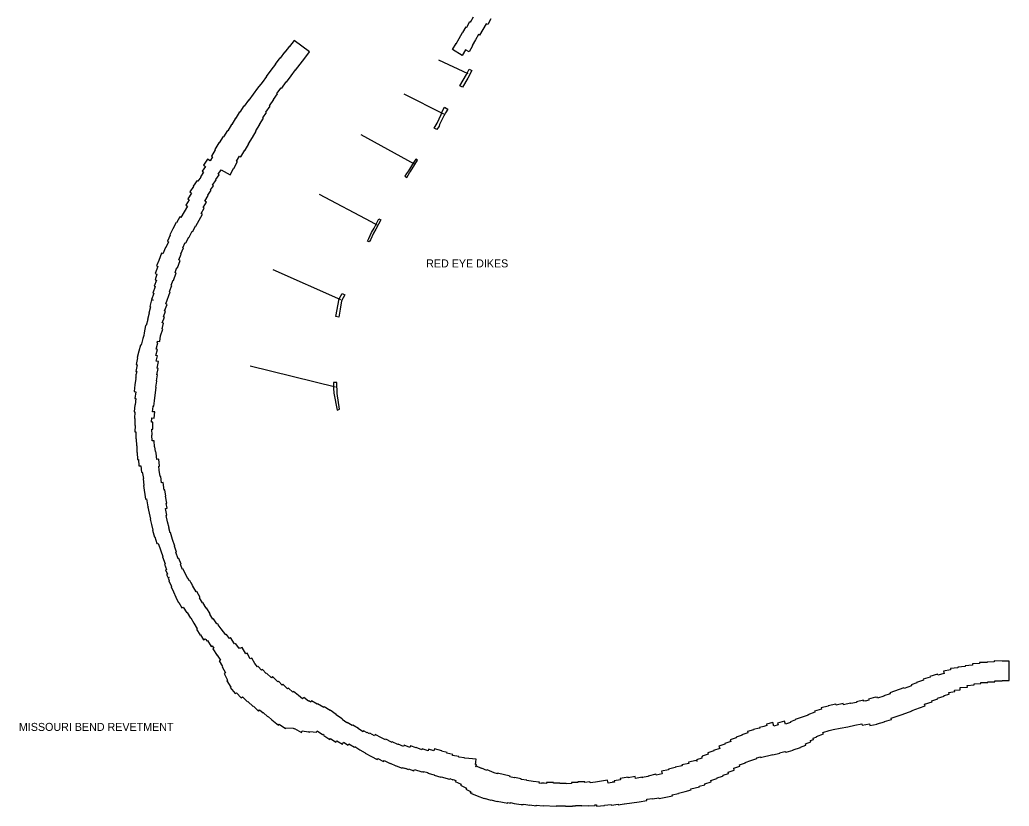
# Model space of a CAD drawing. Extents: x 2650582 to 3923188, y 277893 to 989177.
# Drawn here: x 3305554 to 3325327, y 667488 to 683201 of the extents above; entities that cross this region are included whole.
import ezdxf

# ---------------------------------------------------------------- set-up
doc = ezdxf.new("R2010")
doc.units = 0
doc.layers.add('Level 3', color=7, linetype='Continuous')

msp = doc.modelspace()

# ---------------------------------------------------------------- linework, layer by layer
at = {"layer": 'Level 3'}
for p, q in [((3313920, 682404), (3314511, 682129)), ((3313227, 681722), (3314020, 681320)), ((3312369, 680912), (3313434, 680321)), ((3310613, 678214), (3311964, 677614)), ((3310158, 676290), (3311861, 675868))]:
    msp.add_line(p, q, dxfattribs=at)
for points in [[(3314202, 682605), (3314274, 682725), (3314278, 682722), (3314338, 682826), (3314334, 682828), (3314404, 682949), (3314410, 682946), (3314472, 683058), (3314485, 683051), (3314548, 683165), (3314564, 683156), (3314622, 683261)], [(3314970, 683221), (3314905, 683104), (3314873, 683122), (3314810, 683008), (3314807, 683010), (3314744, 682896), (3314719, 682910), (3314659, 682802), (3314659, 682802), (3314594, 682689), (3314603, 682684), (3314533, 682563), (3314461, 682604), (3314393, 682490), (3314202, 682605)], [(3311346, 682558), (3311037, 682790), (3310947, 682670), (3310942, 682673), (3310851, 682553), (3310846, 682557), (3310756, 682436), (3310753, 682438), (3310660, 682314), (3310662, 682313), (3310573, 682195), (3310573, 682196), (3310478, 682068), (3310482, 682065), (3310397, 681951), (3310307, 681832), (3310305, 681834), (3310221, 681714), (3310218, 681715), (3310132, 681594), (3310126, 681598), (3310040, 681475), (3310031, 681480), (3309954, 681355), (3309948, 681359), (3309869, 681233), (3309867, 681234), (3309789, 681108), (3309787, 681110), (3309709, 680984), (3309705, 680987), (3309627, 680862), (3309615, 680869), (3309536, 680741), (3309530, 680744), (3309454, 680607), (3309458, 680605), (3309386, 680476), (3309405, 680465), (3309359, 680380)], [(3309576, 680202), (3309755, 680104), (3309826, 680232), (3309831, 680229), (3309908, 680367), (3309886, 680378), (3309943, 680479), (3309972, 680462), (3310054, 680597), (3310056, 680596), (3310133, 680720), (3310125, 680725), (3310203, 680851), (3310203, 680851), (3310281, 680977), (3310271, 680983), (3310349, 681110), (3310346, 681112), (3310423, 681237), (3310410, 681245), (3310482, 681347), (3310472, 681355), (3310557, 681475), (3310544, 681485), (3310628, 681606), (3310624, 681609), (3310707, 681719), (3310693, 681729), (3310779, 681843), (3310788, 681837), (3310879, 681959), (3310882, 681956), (3310976, 682081), (3310974, 682083), (3311061, 682199), (3311067, 682195), (3311157, 682316), (3311160, 682314), (3311251, 682434), (3311252, 682434), (3311346, 682558)], [(3314401, 681853), (3314348, 681883), (3314483, 682110), (3314536, 682216)], [(3314536, 682216), (3314588, 682187), (3314505, 682036), (3314401, 681853)], [(3313837, 681035), (3313893, 681139), (3313973, 681308), (3313988, 681353), (3314041, 681454), (3314108, 681413)], [(3314108, 681413), (3314062, 681343), (3314031, 681282), (3313945, 681112), (3313933, 681079), (3313888, 681010), (3313837, 681035)], [(3309359, 680380), (3309303, 680417), (3309223, 680297), (3309263, 680270), (3309199, 680175), (3309224, 680159), (3309162, 680064), (3309170, 680058), (3309112, 679976), (3309096, 679987), (3309021, 679874), (3309024, 679871), (3308953, 679761), (3308985, 679740), (3308913, 679624), (3308941, 679606), (3308875, 679498), (3308905, 679480), (3308775, 679254), (3308750, 679266), (3308688, 679145), (3308678, 679150), (3308614, 679023), (3308615, 679023), (3308555, 678903), (3308562, 678899), (3308503, 678776), (3308523, 678766), (3308470, 678649), (3308463, 678652), (3308410, 678527), (3308388, 678535), (3308332, 678390), (3308330, 678391), (3308288, 678282), (3308311, 678273), (3308259, 678129), (3308295, 678116), (3308257, 678007), (3308283, 677997), (3308238, 677877), (3308260, 677869), (3308212, 677741), (3308232, 677734), (3308187, 677613), (3308220, 677600), (3308219, 677598), (3308188, 677606), (3308152, 677470), (3308167, 677466), (3308134, 677341), (3308141, 677339), (3308108, 677213), (3308111, 677213), (3308079, 677093), (3308069, 677095), (3308038, 676948), (3308041, 676947), (3308032, 676893), (3308014, 676831), (3308013, 676831)], [(3313471, 680419), (3313404, 680316), (3313319, 680186), (3313283, 680127), (3313251, 680076), (3313287, 680053)], [(3313287, 680053), (3313339, 680141), (3313359, 680172), (3313449, 680312), (3313505, 680397), (3313471, 680419)], [(3308299, 676752), (3308308, 676781), (3308351, 676775), (3308369, 676889), (3308411, 677022), (3308397, 677026), (3308427, 677139), (3308400, 677146), (3308443, 677260), (3308423, 677268), (3308464, 677378), (3308445, 677385), (3308497, 677514), (3308471, 677524), (3308560, 677765), (3308545, 677771), (3308592, 677894), (3308581, 677899), (3308616, 677998), (3308627, 677994), (3308681, 678142), (3308656, 678152), (3308694, 678251), (3308703, 678248), (3308759, 678393), (3308729, 678404), (3308777, 678521), (3308769, 678524), (3308823, 678642), (3308812, 678647), (3308861, 678749), (3308874, 678743), (3308933, 678861), (3308939, 678858), (3308998, 678977), (3309009, 678971), (3309068, 679084), (3309073, 679081), (3309208, 679315), (3309176, 679334), (3309238, 679436), (3309217, 679454), (3309282, 679559), (3309250, 679580), (3309321, 679691), (3309309, 679699), (3309376, 679800), (3309367, 679806), (3309423, 679885), (3309408, 679895), (3309479, 680004), (3309471, 680009), (3309536, 680105), (3309519, 680117), (3309576, 680202)], [(3311537, 679716), (3312571, 679170), (3312690, 679102)], [(3312539, 678763), (3312506, 678779), (3312530, 678828), (3312585, 678954), (3312638, 679037), (3312694, 679156), (3312728, 679224)], [(3312728, 679224), (3312768, 679204), (3312672, 679015), (3312623, 678938), (3312560, 678805), (3312539, 678763)], [(3311929, 677258), (3311871, 677271), (3311938, 677626), (3311999, 677733)], [(3311999, 677733), (3312047, 677703), (3311980, 677589), (3311954, 677418), (3311929, 677258)], [(3308013, 676831), (3307977, 676701), (3307969, 676703), (3307935, 676577), (3307932, 676578), (3307900, 676451), (3307907, 676449), (3307879, 676313), (3307902, 676308), (3307875, 676174), (3307891, 676171), (3307882, 676118), (3307875, 676119), (3307871, 676054), (3307867, 676033), (3307871, 676033), (3307851, 675906), (3307854, 675906), (3307839, 675771), (3307870, 675767), (3307855, 675633), (3307870, 675632), (3307858, 675509), (3307853, 675510), (3307841, 675369), (3307851, 675368), (3307845, 675232), (3307855, 675232), (3307853, 675098), (3307861, 675097), (3307856, 674967), (3307870, 674966), (3307871, 674826), (3307881, 674826), (3307884, 674687), (3307893, 674687), (3307896, 674555), (3307902, 674555), (3307907, 674416), (3307927, 674417), (3307933, 674288), (3307975, 674290), (3307986, 674163), (3307998, 674164), (3308001, 674146), (3308008, 674148), (3308009, 674138), (3308023, 674034), (3308018, 674034)], [(3308357, 674077), (3308341, 674205), (3308338, 674204), (3308331, 674280), (3308343, 674281), (3308331, 674420), (3308291, 674417), (3308280, 674544), (3308276, 674544), (3308273, 674577), (3308263, 674577), (3308255, 674671), (3308244, 674670), (3308239, 674789), (3308200, 674788), (3308196, 674904), (3308199, 674904), (3308195, 675022), (3308211, 675022), (3308213, 675162), (3308183, 675162), (3308191, 675247), (3308239, 675243), (3308250, 675366), (3308208, 675370), (3308217, 675472), (3308219, 675472), (3308220, 675486), (3308235, 675484), (3308244, 675589), (3308246, 675589), (3308277, 675864), (3308275, 675864), (3308293, 675983), (3308287, 675984), (3308308, 676107), (3308292, 676110), (3308317, 676236), (3308300, 676239), (3308327, 676371), (3308278, 676381), (3308304, 676486), (3308275, 676493), (3308307, 676612), (3308278, 676620), (3308314, 676748), (3308299, 676752)], [(3311887, 675955), (3311822, 675953), (3311826, 675840), (3311829, 675738), (3311897, 675404)], [(3311897, 675404), (3311946, 675418), (3311899, 675731), (3311887, 675955)], [(3308018, 674034), (3308035, 673899), (3308027, 673898), (3308067, 673624), (3308085, 673627), (3308115, 673468), (3308123, 673470), (3308124, 673468), (3308114, 673466), (3308138, 673345), (3308142, 673346), (3308166, 673224), (3308162, 673223), (3308186, 673119), (3308183, 673118), (3308211, 673001), (3308209, 673001), (3308249, 672866), (3308252, 672867), (3308295, 672740), (3308311, 672746), (3308319, 672723), (3308328, 672726), (3308413, 672474), (3308404, 672470), (3308456, 672328), (3308446, 672324), (3308488, 672217), (3308468, 672208), (3308507, 672125), (3308487, 672116), (3308511, 672062), (3308526, 672068), (3308534, 672050), (3308519, 672043), (3308540, 671998), (3308532, 671994), (3308585, 671876), (3308578, 671872), (3308628, 671770), (3308623, 671768), (3308673, 671665), (3308670, 671664), (3308725, 671552), (3308732, 671556), (3308791, 671450), (3308822, 671468), (3308891, 671353), (3308901, 671359), (3308968, 671248), (3308970, 671249), (3309032, 671146), (3309030, 671145), (3309097, 671034), (3309087, 671027), (3309159, 670907), (3309165, 670911), (3309222, 670810), (3309260, 670831), (3309270, 670817), (3309274, 670820), (3309290, 670793), (3309304, 670801), (3309377, 670681), (3309396, 670692)], [(3309415, 671226), (3309355, 671325), (3309361, 671329), (3309288, 671452), (3309280, 671447), (3309213, 671558), (3309205, 671554), (3309146, 671652), (3309156, 671657), (3309089, 671777), (3309076, 671770), (3309007, 671895), (3308984, 671943), (3308981, 671942), (3308953, 671995), (3308942, 671989), (3308918, 672038), (3308912, 672035), (3308882, 672096), (3308820, 672223), (3308808, 672217), (3308763, 672314), (3308780, 672321), (3308734, 672438), (3308722, 672433), (3308674, 672563), (3308683, 672566), (3308644, 672683), (3308650, 672686), (3308606, 672817), (3308609, 672818), (3308564, 672955), (3308559, 672953), (3308532, 673047), (3308538, 673049), (3308504, 673170), (3308509, 673171), (3308480, 673297), (3308495, 673300), (3308466, 673436), (3308496, 673442), (3308476, 673537), (3308493, 673540), (3308465, 673683), (3308472, 673684), (3308453, 673807), (3308440, 673804), (3308418, 673955), (3308388, 673951), (3308372, 674079), (3308357, 674077)], [(3311122, 669700), (3311024, 669781), (3311010, 669765), (3310921, 669849), (3310907, 669834), (3310814, 669923), (3310800, 669908), (3310721, 669984), (3310711, 669974), (3310607, 670079), (3310582, 670054), (3310487, 670149), (3310478, 670140), (3310402, 670222), (3310386, 670206), (3310319, 670282), (3310306, 670270), (3310248, 670338), (3310188, 670449), (3310160, 670435), (3310098, 670548), (3310074, 670535), (3309998, 670657), (3309945, 670642), (3309933, 670656), (3309929, 670653), (3309868, 670742), (3309858, 670735), (3309854, 670740), (3309846, 670734), (3309768, 670857), (3309742, 670841), (3309683, 670920), (3309669, 670909), (3309580, 671035), (3309575, 671031), (3309520, 671110), (3309509, 671129), (3309507, 671128), (3309502, 671135), (3309494, 671129), (3309427, 671234), (3309415, 671226)], [(3309396, 670692), (3309432, 670644), (3309413, 670631), (3309496, 670501), (3309501, 670504), (3309566, 670408), (3309537, 670391), (3309607, 670279), (3309597, 670273), (3309665, 670153), (3309637, 670137), (3309708, 670007), (3309689, 669995), (3309769, 669866), (3309760, 669859), (3309861, 669738), (3309882, 669756), (3309979, 669652), (3310003, 669675), (3310104, 669572), (3310113, 669581), (3310216, 669477), (3310223, 669484), (3310323, 669390), (3310347, 669415), (3310415, 669352), (3310421, 669358), (3310513, 669272), (3310519, 669278), (3310594, 669215), (3310592, 669212), (3310724, 669108), (3310738, 669126), (3310862, 669042), (3310872, 669056), (3311019, 669050), (3311043, 669034), (3311047, 669041), (3311181, 668963), (3311199, 668994), (3311325, 668971), (3311327, 668981), (3311347, 668970), (3311353, 668981), (3311485, 668968), (3311500, 668991), (3311603, 668920), (3311607, 668926)], [(3325324, 669997), (3325327, 670385), (3325187, 670387), (3325187, 670389), (3325028, 670391), (3325027, 670371), (3324885, 670369), (3324885, 670359), (3324736, 670358), (3324736, 670337), (3324592, 670330), (3324593, 670303), (3324446, 670292), (3324447, 670279), (3324298, 670269), (3324299, 670251), (3324155, 670240), (3324157, 670211), (3324017, 670184), (3324025, 670141), (3323903, 670109), (3323897, 670128), (3323743, 670082), (3323748, 670068), (3323606, 670026), (3323612, 670004), (3323475, 669959), (3323478, 669950), (3323371, 669910), (3323376, 669896), (3323227, 669842), (3323222, 669855), (3322942, 669754), (3322948, 669736), (3322819, 669692), (3322821, 669686), (3322694, 669648), (3322688, 669668), (3322654, 669658), (3322653, 669664), (3322517, 669628), (3322524, 669605), (3322447, 669588), (3322447, 669592), (3322417, 669585), (3322413, 669604), (3322276, 669573), (3322278, 669563), (3322163, 669540), (3322163, 669539), (3322158, 669538), (3322157, 669545)], [(3322544, 669102), (3322686, 669130), (3322686, 669131), (3322833, 669175), (3322833, 669178), (3322978, 669222), (3322971, 669246), (3323185, 669319), (3323389, 669393), (3323386, 669400), (3323537, 669455), (3323646, 669495), (3323635, 669525), (3323786, 669575), (3323779, 669594), (3323902, 669630), (3323897, 669646), (3324030, 669686), (3324025, 669700), (3324129, 669728), (3324121, 669759), (3324240, 669783), (3324236, 669807), (3324348, 669816), (3324344, 669859), (3324492, 669869), (3324490, 669902), (3324625, 669911), (3324624, 669934), (3324759, 669941), (3324758, 669961), (3324898, 669962), (3324898, 669974), (3325038, 669976), (3325037, 669994), (3325184, 669993), (3325184, 669998), (3325324, 669997)], [(3313474, 668651), (3313363, 668692), (3313350, 668660), (3313234, 668705), (3313223, 668679), (3313115, 668728), (3313112, 668721), (3312998, 668775), (3312992, 668763), (3312985, 668767), (3312985, 668765), (3312870, 668826), (3312864, 668815), (3312782, 668856), (3312783, 668856), (3312659, 668923), (3312643, 668893), (3312547, 668946), (3312540, 668934), (3312498, 668959), (3312495, 668953), (3312426, 668994), (3312415, 668976), (3312320, 669036), (3312322, 669039), (3312207, 669110), (3312199, 669097), (3312096, 669160), (3312093, 669154), (3311995, 669217), (3312002, 669228), (3311980, 669241), (3311875, 669316), (3311878, 669321), (3311757, 669404), (3311754, 669399), (3311640, 669471), (3311633, 669459), (3311503, 669536), (3311499, 669528), (3311384, 669594), (3311367, 669565), (3311329, 669593), (3311322, 669584), (3311228, 669660), (3311207, 669635), (3311124, 669703), (3311122, 669700)], [(3322157, 669545), (3322014, 669516), (3322010, 669537), (3321867, 669509), (3321864, 669525), (3321710, 669494), (3321711, 669486), (3321571, 669450), (3321576, 669429), (3321435, 669385), (3321442, 669364), (3321305, 669316), (3321308, 669307), (3321188, 669264), (3321187, 669268), (3321052, 669220), (3321054, 669213), (3320954, 669176), (3320958, 669163), (3320856, 669128), (3320838, 669187), (3320699, 669145), (3320708, 669116), (3320623, 669090), (3320604, 669159), (3320475, 669124), (3320481, 669102), (3320422, 669083), (3320338, 669063), (3320341, 669050), (3320330, 669046), (3320330, 669046), (3320219, 669018), (3320219, 669017), (3320098, 668978), (3320107, 668952), (3319986, 668912), (3319988, 668905), (3319868, 668866), (3319871, 668854), (3319751, 668815), (3319763, 668779), (3319642, 668740), (3319645, 668728), (3319525, 668688), (3319541, 668639), (3319420, 668600), (3319422, 668592), (3319302, 668552), (3319310, 668526), (3319190, 668487), (3319193, 668475), (3319175, 668469), (3319183, 668446), (3319080, 668412), (3319088, 668389), (3319076, 668387), (3319074, 668398), (3318920, 668370), (3318925, 668341), (3318786, 668315), (3318790, 668295), (3318651, 668270), (3318653, 668259), (3318515, 668230), (3318518, 668216), (3318380, 668187)], [(3320052, 668363), (3320166, 668400), (3320165, 668404), (3320286, 668444), (3320283, 668452), (3320354, 668475), (3320357, 668461), (3320603, 668522), (3320605, 668514), (3320741, 668548), (3320739, 668556), (3320846, 668582), (3320849, 668572), (3320870, 668577), (3320873, 668566), (3321012, 668608), (3321011, 668612), (3321158, 668662), (3321156, 668669), (3321266, 668709), (3321257, 668731), (3321366, 668771), (3321356, 668798), (3321418, 668823), (3321409, 668845), (3321480, 668871), (3321475, 668883), (3321613, 668931), (3321602, 668962), (3321728, 669001), (3321807, 669021), (3321808, 669018), (3321949, 669049), (3321950, 669046), (3322101, 669076), (3322244, 669105), (3322381, 669133), (3322387, 669104), (3322538, 669135), (3322544, 669102)], [(3311607, 668926), (3311637, 668909), (3311631, 668898), (3311753, 668823), (3311761, 668838), (3311870, 668768), (3311888, 668795), (3312000, 668726), (3312023, 668764), (3312115, 668707), (3312132, 668734), (3312241, 668666), (3312249, 668678), (3312349, 668617), (3312348, 668613), (3312459, 668552), (3312457, 668547), (3312580, 668480), (3312582, 668483), (3312699, 668424), (3312708, 668441), (3312825, 668383), (3312833, 668398), (3312953, 668340), (3312955, 668346), (3313071, 668294), (3313073, 668297), (3313193, 668250), (3313198, 668262), (3313260, 668241), (3313262, 668245), (3313316, 668224), (3313321, 668237), (3313432, 668194), (3313442, 668222), (3313587, 668173), (3313590, 668179), (3313620, 668171), (3313624, 668183), (3313709, 668159), (3313706, 668147), (3313835, 668112), (3313833, 668105), (3313971, 668071), (3313972, 668075), (3314143, 668029), (3314146, 668040), (3314211, 668017), (3314213, 668023), (3314265, 668003), (3314256, 667984), (3314372, 667926), (3314362, 667905)], [(3316950, 667958), (3316949, 667972), (3316848, 667964), (3316847, 667977), (3316707, 667977), (3316707, 667963), (3316582, 667963), (3316582, 667939), (3316472, 667938), (3316472, 667944), (3316347, 667944), (3316347, 667949), (3316222, 667949), (3316222, 667963), (3316082, 667963), (3316082, 667944), (3316031, 667946), (3316031, 667945), (3315979, 667949), (3315978, 667943), (3315936, 667947), (3315939, 667970), (3315813, 667982), (3315813, 667983), (3315688, 668001), (3315688, 668006), (3315573, 668024), (3315574, 668034), (3315438, 668059), (3315437, 668055), (3315348, 668075), (3315351, 668088), (3315104, 668146), (3315101, 668136), (3315035, 668157), (3314895, 668212), (3314891, 668202), (3314783, 668246), (3314780, 668239), (3314679, 668285), (3314674, 668274), (3314670, 668276), (3314679, 668321), (3314664, 668324), (3314675, 668427), (3314527, 668442), (3314526, 668439), (3314443, 668450), (3314444, 668452), (3314326, 668468), (3314328, 668478), (3314203, 668502), (3314207, 668521), (3314090, 668547), (3314093, 668558), (3313985, 668585), (3313987, 668593), (3313841, 668633), (3313831, 668595), (3313722, 668628), (3313712, 668597), (3313596, 668637), (3313588, 668615), (3313477, 668658), (3313474, 668651)], [(3318088, 667627), (3318198, 667644), (3318200, 667633), (3318328, 667655), (3318330, 667643), (3318465, 667669), (3318597, 667697), (3318593, 667716), (3318718, 667744), (3318717, 667746), (3318851, 667779), (3318850, 667783), (3318971, 667813), (3318966, 667832), (3319137, 667874), (3319133, 667890), (3319246, 667917), (3319242, 667934), (3319369, 667976), (3319362, 667998), (3319483, 668038), (3319482, 668041), (3319494, 668045), (3319491, 668052), (3319600, 668087), (3319599, 668091), (3319614, 668096), (3319610, 668108), (3319715, 668142), (3319715, 668143), (3319719, 668145), (3319711, 668171), (3319832, 668211), (3319821, 668246), (3319945, 668288), (3319936, 668313), (3320055, 668353), (3320052, 668363)], [(3318380, 668187), (3318392, 668134), (3318269, 668108), (3318265, 668125), (3318112, 668091), (3318113, 668083), (3318106, 668081), (3317997, 668063), (3317998, 668058), (3317992, 668056), (3317989, 668068), (3317859, 668040), (3317852, 668082), (3317711, 668057), (3317710, 668065), (3317554, 668040), (3317559, 668013), (3317435, 667993), (3317439, 667969), (3317392, 667966), (3317393, 667959), (3317312, 667946), (3317302, 668006), (3317061, 667968), (3317061, 667971), (3316950, 667958)], [(3314362, 667905), (3314480, 667848), (3314470, 667825), (3314561, 667783), (3314557, 667758), (3314586, 667752), (3314582, 667741), (3314692, 667697), (3314692, 667698), (3314834, 667643), (3314837, 667649), (3314967, 667607), (3314969, 667615), (3315095, 667582), (3315097, 667589), (3315307, 667548), (3315309, 667559), (3315358, 667548), (3315360, 667559), (3315433, 667545), (3315433, 667544), (3315572, 667524), (3315572, 667525), (3315613, 667519), (3315614, 667527), (3315668, 667522), (3315746, 667511), (3315747, 667516), (3315872, 667498), (3315874, 667508), (3316013, 667495), (3316014, 667499), (3316273, 667488), (3316273, 667493), (3316404, 667492), (3316404, 667496), (3316457, 667496), (3316457, 667490), (3316597, 667490), (3316597, 667493), (3316660, 667494), (3316660, 667500), (3316785, 667500), (3316785, 667497), (3316910, 667502), (3316910, 667496), (3317050, 667504), (3317049, 667514), (3317077, 667516), (3317080, 667488), (3317236, 667505), (3317236, 667506), (3317375, 667523), (3317378, 667506), (3317510, 667527), (3317512, 667516), (3317635, 667536), (3317636, 667533), (3317785, 667558), (3317786, 667553), (3317934, 667578), (3317935, 667572), (3318088, 667605), (3318084, 667625), (3318088, 667626), (3318088, 667627)]]:
    msp.add_lwpolyline(points, dxfattribs=at)

# ---------------------------------------------------------------- texts
for s, p in [('RED EYE DIKES', (3313675, 678254)), ('MISSOURI BEND REVETMENT', (3305536, 668992))]:
    msp.add_text(s, height=160, dxfattribs=at).set_placement(p)

doc.saveas('drawing.dxf')
